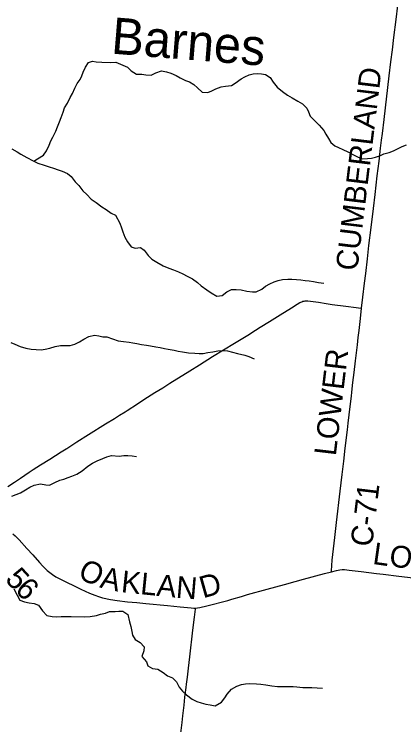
# Model space of a CAD drawing. Extents: x 1451455 to 1749751, y 218250 to 574981.
# Drawn here: x 1540848 to 1546208, y 362036 to 371806 of the extents above; entities that cross this region are included whole.
import ezdxf

# ---------------------------------------------------------------- set-up
doc = ezdxf.new("R2010")
doc.units = 0
for name, color, linetype in [('GM_X_County_Road', 7, 'Continuous'), ('GM_X_County_Road_Text', 7, 'Continuous'), ('GM_X_Minor_River', 7, 'Continuous'), ('GM_X_Minor_River_Text', 7, 'Continuous'), ('GM_X_Township_Road', 7, 'Continuous')]:
    doc.layers.add(name, color=color, linetype=linetype)

msp = doc.modelspace()

# ---------------------------------------------------------------- linework, layer by layer
at = {"layer": 'GM_X_County_Road'}
for points in [[(1545628.4, 367764.5), (1545646.7, 367917.2), (1545667.6, 368106.4), (1545683.8, 368239.8), (1545707.6, 368441.9), (1545729.5, 368624.2), (1545758.4, 368875.2), (1545789.6, 369135.7), (1545812.8, 369327.9), (1545842.9, 369585.3), (1545867.9, 369783.7), (1545889.1, 369962.9), (1545902.6, 370073.5), (1545913.7, 370164.6), (1545936.8, 370356.8), (1546008.8, 370959.4), (1546030.8, 371151.7), (1546050.7, 371315.4), (1546071.6, 371487.1), (1546101.2, 371734.6), (1546124.2, 371926.7)], [(1545211.7, 364139.3), (1545212.5, 364154), (1545216.1, 364224.4), (1545223.3, 364300.9), (1545260.9, 364610.2), (1545283.9, 364815.7), (1545334.4, 365249), (1545361.7, 365477), (1545384.4, 365662.6), (1545403.6, 365838.7), (1545432.2, 366089.6), (1545442.7, 366180.9), (1545470.2, 366412.1), (1545487.7, 366555.3), (1545493.7, 366607.5), (1545508.6, 366741.2), (1545525.3, 366881.2), (1545543.6, 367041), (1545569.1, 367259.2), (1545580.3, 367360.3), (1545592.1, 367457.9), (1545611.2, 367620.9), (1545628.4, 367764.5)], [(1540827.1, 364663.2), (1540859.2, 364635.9), (1540917, 364578.2), (1541023.1, 364461.9), (1541102.1, 364374.4), (1541194.6, 364268.8), (1541241.6, 364218.3), (1541302.3, 364158), (1541337.1, 364127.6), (1541374.4, 364100.2), (1541419.3, 364072.2), (1541474.3, 364042.4), (1541766.6, 363900.5), (1541882.8, 363846.6), (1541955.7, 363816.1), (1542005.5, 363798.8), (1542062.7, 363782.9), (1542172.1, 363759.8), (1542266.1, 363743.3), (1542406.4, 363727.6), (1542537.1, 363715.5), (1542657.7, 363703), (1542958.2, 363673.8), (1543131.2, 363656.4), (1543284.8, 363641.9), (1543320.7, 363639.4), (1543343.7, 363639.9)], [(1545211.7, 364139.3), (1545284.2, 364158.4), (1545328.8, 364167.4), (1545360.9, 364170.4), (1545393.2, 364169.9), (1545458.2, 364163.8), (1545620.9, 364143.4), (1545832.5, 364116.8), (1545923.8, 364106.7), (1546138.7, 364080.5), (1546415.5, 364046.5), (1546627.2, 364020.8), (1546790.1, 364001.9), (1547083.2, 363966.2), (1547200.2, 363950.8), (1547291.4, 363939.6), (1547493.5, 363917.4), (1547702.3, 363895), (1547891.5, 363874.7), (1548038.2, 363859), (1548084.7, 363854.2)], [(1543343.7, 363639.9), (1543368.9, 363642), (1543400.3, 363647.4), (1543499.6, 363670.4), (1543785.1, 363746.2), (1543841.9, 363762.6), (1543974.2, 363800.9), (1544059.4, 363825), (1544328.1, 363899.6), (1544565.2, 363965.4), (1544713.6, 364007.1), (1544830.6, 364039.2), (1545119.3, 364115.1), (1545211.7, 364139.3)], [(1543024.8, 360977.6), (1543033.3, 361045.9), (1543054.7, 361228.3), (1543095.4, 361570.3), (1543107.8, 361664.6), (1543118.4, 361752.5), (1543130, 361850.2), (1543143.5, 361957.5), (1543153.1, 362032.3), (1543157.5, 362068.1), (1543166.7, 362159.4), (1543175.8, 362230.8), (1543185.1, 362305.7), (1543196.6, 362413.4), (1543212.5, 362546.9), (1543218.4, 362592.4), (1543230.8, 362690.1), (1543244.4, 362814), (1543263, 362970.3), (1543307.9, 363335.1), (1543328.8, 363514.3), (1543341.6, 363623.4), (1543343.7, 363639.9)]]:
    msp.add_lwpolyline(points, dxfattribs=at)
at = {"layer": 'GM_X_Minor_River'}
for points in [[(1541116.8, 369784.8), (1541170.5, 369819.8), (1541251.3, 369866.6), (1541290.4, 369928), (1541327.7, 370003.5), (1541350.7, 370063.2), (1541381.6, 370116.8), (1541421, 370198.3), (1541444.1, 370258), (1541469.3, 370327.7), (1541494.3, 370387.4), (1541521.6, 370461), (1541540.6, 370520.8), (1541579.7, 370584.3), (1541617, 370659.8), (1541650, 370717.3), (1541683.2, 370788.9), (1541716.3, 370854.4), (1541755.2, 370907.9), (1541778.1, 370959.6), (1541799, 371011.3), (1541830.2, 371078.9), (1541869.3, 371140.3), (1541923.6, 371161.5), (1541975.4, 371152.6), (1542051.3, 371145.3), (1542175.2, 371143.2), (1542247.3, 371148)], [(1542247.3, 371148), (1542408.5, 371078.5), (1542457.6, 371027.6), (1542530.7, 370980.4), (1542602.7, 370983.3), (1542660.4, 370974.4), (1542732.2, 370967.2), (1542798.7, 371002.2), (1542875, 371027), (1542942.7, 371015.9), (1543002.3, 370996.9), (1543077.7, 370965.7), (1543129.1, 370930.9), (1543204.4, 370895.6), (1543262, 370874.7), (1543317.3, 370837.8), (1543370.5, 370794.9), (1543435.4, 370733.8), (1543513.2, 370728.6), (1543567.5, 370751.7), (1543619.9, 370780.9), (1543694.3, 370809.8), (1543756.3, 370816.8), (1543838.4, 370827.5), (1543888.8, 370858.7), (1543969.7, 370917.4), (1544022.1, 370944.6), (1544082.4, 370971.6), (1544136.6, 370986.8), (1544198.5, 370989.8), (1544252.4, 370986.9), (1544304.2, 370978.1), (1544371.4, 370937), (1544412.3, 370870.3), (1544467.1, 370805.4), (1544538, 370744.2), (1544609.1, 370693.1), (1544670.4, 370656.1), (1544751.5, 370610.7), (1544814.8, 370573.7), (1544875.8, 370516.7), (1544898.9, 370466.3), (1544917.9, 370406), (1544978.8, 370345), (1545043.7, 370281.9), (1545110.4, 370208.8), (1545137.5, 370158.3), (1545172.5, 370097.7), (1545203.5, 370041.2), (1545260.7, 369996.3), (1545312.2, 369971.4), (1545369.7, 369946.5), (1545437.1, 369915.4), (1545514.3, 369872.1), (1545569.7, 369843.2), (1545635.2, 369818.2), (1545707.2, 369821), (1545765.2, 369828.1), (1545817.4, 369841.3), (1545885.6, 369864.2), (1545935.9, 369885.4), (1546006.2, 369906.3), (1546064.5, 369929.4), (1546128.8, 369958.4), (1546187.2, 369985.5), (1546247.5, 370010.5)], [(1540813, 369956), (1540888.2, 369914.7), (1540939.7, 369883.8), (1541022.8, 369836.3), (1541108, 369788.8), (1541171.5, 369759.7), (1541258.9, 369730.2), (1541328.5, 369707), (1541390.2, 369690), (1541453.8, 369668.8), (1541507.5, 369649.9), (1541580.9, 369616.6), (1541632.1, 369573.7), (1541688.9, 369502.6), (1541736, 369449.8), (1541792.7, 369378.7), (1541847.8, 369325.7), (1541906.7, 369264.6), (1541975.9, 369215.3), (1542052.8, 369158), (1542114.2, 369122.9), (1542183.3, 369071.6), (1542240.8, 369042.6)], [(1542240.8, 369042.6), (1542303.3, 368930.9), (1542326.2, 368868.5), (1542343.3, 368816.2), (1542370.1, 368741.8), (1542404.9, 368675.2), (1542457.7, 368606.3), (1542511.4, 368589.4), (1542585.4, 368598.2), (1542636.8, 368563.4), (1542689.5, 368488.5), (1542742.6, 368439.6), (1542811.8, 368398.5), (1542896.8, 368345.1), (1542974.2, 368313.8), (1543039.7, 368290.8), (1543107.2, 368265.7), (1543166.6, 368236.7), (1543226, 368205.8), (1543299.3, 368166.6), (1543368.4, 368117.4), (1543421.6, 368072.6), (1543498.5, 368015.3), (1543557.8, 367974.3), (1543636.9, 367929), (1543711, 367939.9), (1543773.7, 367990.9), (1543836.1, 368019.9), (1543904.1, 368022.8), (1543969.9, 368015.8), (1544047.5, 367998.5), (1544127.2, 367987.2), (1544179.1, 367988.4), (1544253.7, 368027.2), (1544306.2, 368066.4), (1544366.7, 368099.5), (1544423, 368124.6), (1544479.3, 368145.7), (1544539.4, 368158.8), (1544613.4, 368163.6), (1544669.3, 368164.7), (1544733.2, 368159.7), (1544793, 368152.7), (1544850.8, 368145.8), (1544904.6, 368138.9), (1544966.4, 368131.9), (1545034.1, 368118.8), (1545109.8, 368107.6)], [(1540801, 367290.8), (1540856.8, 367269.7), (1540930.3, 367236.4), (1541010.1, 367214.9), (1541082, 367201.6), (1541148, 367194.5), (1541220.1, 367191.2), (1541272.4, 367202.4), (1541336.7, 367213.3), (1541409.3, 367236.1), (1541485.7, 367250.8), (1541539.8, 367249.9), (1541616, 367252.6), (1541680.4, 367269.5), (1541745.1, 367300.5), (1541805.9, 367339.6), (1541876.6, 367374.5), (1541951.1, 367393.3), (1542011, 367382.2), (1542069, 367371.2), (1542121, 367368.3), (1542279.7, 367315.8)], [(1542279.7, 367315.8), (1542351.6, 367306.6), (1542427.5, 367295.4), (1542481.4, 367286.5), (1542537.3, 367277.6), (1542597.2, 367266.6), (1542667, 367253.5), (1542723, 367246.5), (1542796.8, 367231.3), (1542856.7, 367222.3), (1542914.5, 367211.4), (1542966.4, 367200.5), (1543048.2, 367185.2), (1543104.1, 367174.3), (1543162, 367163.3), (1543243.9, 367152), (1543331.8, 367144.6), (1543393.8, 367139.6), (1543445.9, 367142.7), (1543514.1, 367153.6), (1543580.3, 367162.6), (1543650.6, 367175.5), (1543712.8, 367184.5), (1543780.7, 367177.4), (1543852.5, 367158.2), (1543922.2, 367139.1), (1544021.9, 367117.4), (1544075.7, 367100.5), (1544151.2, 367067.2)], [(1541709.3, 365481.2), (1541782.3, 365528.1), (1541859.5, 365592.9), (1541926.4, 365631.9), (1541991, 365662.9), (1542067.8, 365697.7), (1542120.3, 365720.9), (1542186.7, 365739.8)], [(1542186.7, 365739.8), (1542290.2, 365730.6), (1542358.4, 365737.5), (1542410.4, 365738.7), (1542472.4, 365733.7), (1542530.3, 365724.7)], [(1540816.2, 365177.5), (1540872.7, 365200.6), (1540933.3, 365223.7), (1541004.1, 365266.6), (1541060.9, 365303.7), (1541121.5, 365328.8), (1541210, 365347.3), (1541283.9, 365334), (1541333.9, 365331.1), (1541408.7, 365366), (1541477.4, 365398.9), (1541531.8, 365414), (1541588.3, 365435.1), (1541642.7, 365454.2), (1541709.3, 365481.2)], [(1540842.1, 363904.9), (1540888.7, 363817.8), (1540923.6, 363751), (1540991.3, 363727.7), (1541053.2, 363714.6), (1541121.2, 363705.4), (1541180.9, 363680.3), (1541235.6, 363601.1), (1541296.6, 363537.8), (1541372.5, 363524.5), (1541426.6, 363521.6), (1541494.7, 363522.4), (1541578.9, 363522.9), (1541633, 363524), (1541811.3, 363520.9), (1541893.5, 363523.5), (1541978, 363540.1), (1542036.4, 363557.2), (1542102.8, 363570.1), (1542157.3, 363593.2)], [(1542157.3, 363593.2), (1542235.8, 363595.4), (1542287.9, 363598.6), (1542341.9, 363595.7), (1542409.2, 363550.5), (1542435.6, 363451.9), (1542450.6, 363387.6), (1542465.5, 363319.2), (1542476.7, 363268.9), (1542513.8, 363208.2), (1542579.2, 363169.1), (1542636.2, 363106), (1542633.4, 363052), (1542604.1, 362974.3), (1542668.9, 362899.1), (1542688.1, 362846.7), (1542751.5, 362807.6), (1542823.5, 362802.5), (1542896.8, 362753.2), (1542958.1, 362710.1), (1543025.7, 362683), (1543080.8, 362624), (1543119.7, 362551.2), (1543164.9, 362498.4), (1543218.1, 362449.4), (1543295.2, 362388.1), (1543360.7, 362355), (1543420.5, 362336), (1543484.3, 362320.9), (1543544.1, 362307.9), (1543612, 362296.8), (1543698.9, 362345.5), (1543743.8, 362404.9), (1543778.7, 362456.4), (1543837.9, 362525.6), (1543912.6, 362564.5), (1543977, 362587.5), (1544031.2, 362598.7), (1544081.3, 362603.9), (1544183.3, 362600.2), (1544241.3, 362595.3), (1544311.2, 362586.1), (1544393, 362570.8), (1544471, 362561.5), (1544555, 362560.2), (1544635.1, 362560.9), (1544685.1, 362560.1), (1544737.1, 362557.2), (1544821, 362549.9), (1544943.1, 362547.9), (1545015.1, 362544.8), (1545091.1, 362539.5)]]:
    msp.add_lwpolyline(points, dxfattribs=at)
at = {"layer": 'GM_X_Township_Road'}
msp.add_lwpolyline([(1540758.5, 365311), (1540851.2, 365372), (1540935.6, 365428.5), (1540995.5, 365468.4), (1541055.1, 365508.1), (1541109.7, 365544.1), (1541208.5, 365608.1), (1541336, 365687.9), (1541493.7, 365788.1), (1541561.8, 365830.6), (1541571.1, 365836.7), (1541711.9, 365925.9), (1541869.5, 366026.8), (1542103.4, 366172.6), (1542229.7, 366248.5), (1542298.5, 366292.1), (1542375.6, 366340.9), (1542400.4, 366355.8), (1542545.2, 366448.3), (1542632.6, 366506.4), (1542784.8, 366603.3), (1542893.4, 366671.1), (1542991.4, 366730.9), (1543264.2, 366901), (1543398.4, 366983.4), (1543578.3, 367097.9), (1543877.7, 367281.2), (1544061.8, 367395.2), (1544170.2, 367463.1), (1544233.8, 367503.6), (1544359.5, 367580.6), (1544506, 367673.7), (1544662.3, 367769.7), (1544739.4, 367819.7), (1544779.7, 367842.6), (1544804.1, 367853.7), (1544820, 367859.1), (1544836.5, 367862.3), (1544853, 367864), (1544886.2, 367864.7), (1544925.7, 367860.8), (1545036.4, 367845.7), (1545140.1, 367829.3), (1545224.9, 367816), (1545413, 367791.3), (1545550.9, 367774.6), (1545617.7, 367765.9), (1545628.4, 367764.5)], dxfattribs=at)

# ---------------------------------------------------------------- texts
at = {"layer": 'GM_X_County_Road_Text'}
for s, rotation, p in [('CUMBERLAND', 83.08872, (1545567.4, 368268.5)), ('LOWER', 83.2553, (1545272.5, 365724.8)), ('C-71', 83.13035, (1545771.2, 364475.3)), ('L', 351.95081, (1545769.6, 364248.3)), ('O', 353.09937, (1545998.3, 364216)), ('O', 334.83203, (1541708.9, 364060.5)), ('5', 312.54247, (1540710.3, 364027.3)), ('A', 347.13713, (1542014.3, 363925.3)), ('K', 354.01533, (1542310.4, 363860.1)), ('L', 354.34628, (1542574.9, 363832.4)), ('A', 354.35106, (1542798.2, 363810.3)), ('N', 355.21948, (1543065.9, 363783.9)), ('D', 15.81473, (1543445.5, 363773.1)), ('6', 315.29679, (1540846.2, 363879.8))]:
    msp.add_text(s, height=300, rotation=rotation, dxfattribs=at).set_placement(p)
at = {"layer": 'GM_X_Minor_River_Text'}
msp.add_text('Barnes', height=499.99, rotation=355.41728, dxfattribs=at).set_placement((1542173, 371266.1))

doc.saveas('drawing.dxf')
